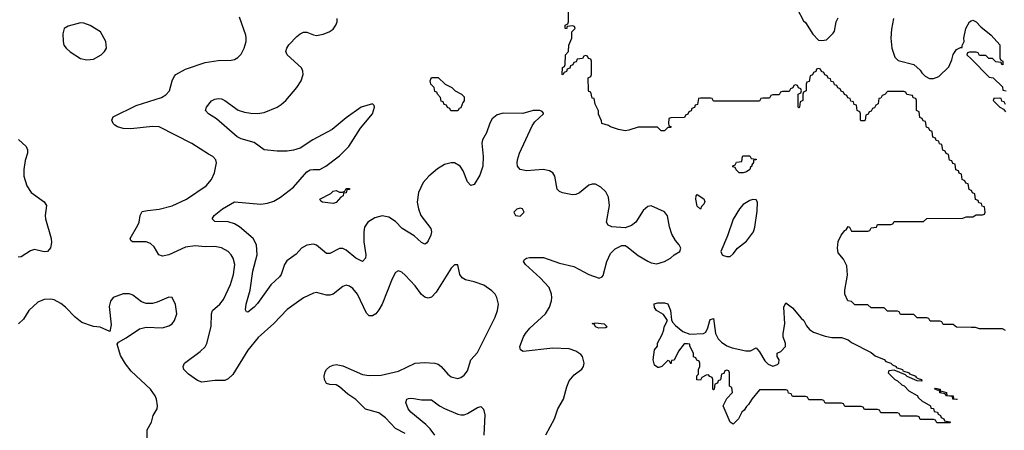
# Model space of a CAD drawing. Header units: inches. Extents: x 1834610 to 2027685, y 642842 to 774116.
# Tile 408 of 632: x 2004200 to 2010202, y 666040 to 668543. Entities that reach past the tile are written whole.
import ezdxf

# ---------------------------------------------------------------- set-up
doc = ezdxf.new("R2010")
doc.units = ezdxf.units.IN
doc.header["$MEASUREMENT"] = 0
doc.layers.add('C0606', color=7, linetype='Continuous')
doc.layers.add('C0616', color=7, linetype='Continuous')

msp = doc.modelspace()

# ---------------------------------------------------------------- linework, layer by layer
at = {"layer": 'C0606', "color": 5}
for points, elevation in [([(2010000, 667502.7), (2009987.3, 667507.3), (2009982, 667542), (2009967.3, 667547.3), (2009962, 667562), (2009946, 667570), (2009942, 667602), (2009927.3, 667607.3), (2009922, 667622), (2009907.3, 667627.3), (2009902, 667662), (2009887.3, 667667.3), (2009882, 667682), (2009867.3, 667687.3), (2009862, 667722), (2009847.3, 667727.3), (2009842, 667742), (2009827.3, 667747.3), (2009822, 667782), (2009807.3, 667787.3), (2009802, 667802), (2009787.3, 667807.3), (2009782, 667822), (2009767.3, 667827.3), (2009762, 667862), (2009747.3, 667867.3), (2009742, 667882), (2009727.3, 667887.3), (2009722, 667922), (2009707.3, 667927.3), (2009702, 667942), (2009687.3, 667947.3), (2009682, 667982), (2009666, 667990), (2009666, 668050), (2009662, 668062), (2009647.3, 668067.3), (2009642, 668082), (2009607.3, 668087.3), (2009602, 668102), (2009590, 668106), (2009490, 668106), (2009472.7, 668087.3), (2009458, 668082), (2009450, 668066), (2009438, 668062), (2009434, 668030), (2009418, 668022), (2009410, 668006), (2009398, 668002), (2009390, 667986), (2009378, 667982), (2009372.7, 667967.3), (2009358, 667962), (2009354, 667930), (2009350, 667926), (2009330, 667926), (2009326, 667930), (2009326, 667970), (2009322, 667982), (2009306, 667990), (2009302, 668022), (2009287.3, 668027.3), (2009282, 668042), (2009267.3, 668047.3), (2009262, 668062), (2009247.3, 668067.3), (2009242, 668082), (2009227.3, 668087.3), (2009222, 668102), (2009207.3, 668107.3), (2009202, 668122), (2009187.3, 668127.3), (2009182, 668142), (2009167.3, 668147.3), (2009162, 668162), (2009147.3, 668167.3), (2009142, 668182), (2009127.3, 668187.3), (2009122, 668202), (2009107.3, 668207.3), (2009102, 668222), (2009087.3, 668227.3), (2009082, 668242), (2009070, 668246), (2009058, 668242), (2009052.7, 668227.3), (2009038, 668222), (2009032.7, 668207.3), (2009018, 668202), (2009012.7, 668167.3), (2008998, 668162), (2008994, 668150), (2008994, 668110), (2008978, 668102), (2008974, 668090), (2008974, 668050), (2008958, 668042), (2008954, 668010), (2008950, 668006), (2008946, 668010), (2008946, 668090), (2008962, 668098), (2008966, 668110), (2008962, 668122), (2008947.3, 668127.3), (2008942, 668142), (2008930, 668146), (2008918, 668142), (2008912.7, 668127.3), (2008898, 668122), (2008890, 668106), (2008850, 668106), (2008838, 668102), (2008830, 668086), (2008790, 668086), (2008778, 668082), (2008770, 668066), (2008730, 668066), (2008718, 668062), (2008710, 668046), (2008430, 668046), (2008422, 668062), (2008410, 668066), (2008350, 668066), (2008338, 668062), (2008332.7, 668027.3), (2008318, 668022), (2008312.7, 668007.3), (2008298, 668002), (2008292.7, 667987.3), (2008278, 667982), (2008272.7, 667967.3), (2008258, 667962), (2008252, 667948), (2008170, 667946), (2008158, 667942), (2008154, 667910), (2008158, 667898), (2008172, 667890), (2008170, 667886), (2008150, 667886), (2008130, 667866), (2008110, 667866), (2008087.3, 667887.3), (2008010, 667888.7), (2007970, 667888.7), (2007914, 667870), (2007890, 667866.6), (2007850, 667874), (2007802, 667890), (2007790, 667899), (2007748, 667910), (2007747.3, 667927.3), (2007728.4, 667968.4), (2007727.3, 667987.3), (2007708.4, 668028.4), (2007702, 668062), (2007690, 668066), (2007682, 668102), (2007670, 668106), (2007668, 668112), (2007666, 668190), (2007682, 668198), (2007686, 668210), (2007686, 668290), (2007682, 668302), (2007667.3, 668307.3), (2007662, 668322), (2007650, 668326), (2007638, 668322), (2007630, 668306), (2007598, 668302), (2007592.7, 668287.3), (2007578, 668282), (2007572.7, 668267.3), (2007558, 668262), (2007552.7, 668247.3), (2007538, 668242), (2007532.7, 668227.3), (2007518, 668222), (2007510, 668208), (2007506, 668210), (2007508.4, 668251.6), (2007522, 668258), (2007526, 668270), (2007528, 668330), (2007546, 668350), (2007547.3, 668387.3), (2007566, 668430), (2007566, 668470), (2007586, 668490), (2007582, 668502), (2007570, 668506), (2007538, 668502), (2007532.7, 668487.3), (2007526, 668490), (2007526, 668510), (2007542, 668518), (2007546, 668530), (2007546, 668610)], 220), ([(2008939.1, 668610), (2008977.1, 668537.1), (2008990, 668526), (2009035.2, 668455.2), (2009070, 668418), (2009090, 668416), (2009119, 668421), (2009159.3, 668460.7), (2009166.3, 668473.7), (2009177.2, 668530), (2009190, 668554.8)], 220), ([(2006550, 666020.4), (2006490, 666052), (2006430, 666116.4), (2006390, 666146.6), (2006308.5, 666168.5), (2006250, 666227.7), (2006200.3, 666260.3), (2006150, 666305.1), (2006130, 666317.4), (2006090, 666319.6), (2006070, 666326), (2006058.4, 666350), (2006055.6, 666370), (2006062.6, 666397.4), (2006069.7, 666410.3), (2006091.1, 666428.9), (2006110, 666437.6), (2006130, 666440.3), (2006170, 666433.1), (2006290, 666379.3), (2006330, 666374), (2006404, 666376), (2006510, 666399.6), (2006610, 666449), (2006667.2, 666452.8), (2006730, 666449), (2006750, 666443.6), (2006769.3, 666429.3), (2006810, 666383.1), (2006830, 666367), (2006870, 666356.5), (2006890, 666362), (2006910, 666376.4), (2006930, 666402), (2006949.8, 666470.2), (2006990, 666514), (2007098.7, 666730), (2007113.3, 666770), (2007118.4, 666810), (2007109.4, 666850), (2007098, 666870), (2007078, 666890), (2007030, 666924.5), (2006970, 666945.6), (2006917.6, 666957.6), (2006897.2, 666970), (2006883.7, 666990), (2006870, 667048), (2006850, 667048.7), (2006830, 667029.2), (2006738.5, 666881.5), (2006710, 666852.4), (2006690, 666845.3), (2006670, 666851.1), (2006650, 666868.2), (2006610, 666920.5), (2006550, 666985.1), (2006530, 667003.7), (2006510, 667013.2), (2006490, 667001.2), (2006470, 666963.7), (2006409.2, 666810), (2006390, 666774.7), (2006370, 666749.7), (2006350, 666737.7), (2006330, 666738.9), (2006314.8, 666754.8), (2006259.3, 666870), (2006230, 666905.1), (2006210, 666918.9), (2006190, 666924.7), (2006170, 666917.4), (2006110.4, 666870), (2006090, 666863.8), (2006070, 666864.4), (2006010, 666879.3), (2005990, 666876.5), (2005930, 666847.9), (2005830, 666776.8), (2005750, 666690.8), (2005654.1, 666605.9), (2005591.3, 666528.7), (2005499.1, 666380.9), (2005470, 666354), (2005450, 666344.5), (2005390, 666343.5), (2005310, 666333.3), (2005283.5, 666343.5), (2005230, 666382.4), (2005200.7, 666410), (2005196.2, 666430), (2005205.6, 666450), (2005300.4, 666519.6), (2005330.5, 666549.5), (2005341.4, 666570), (2005367.6, 666672.4), (2005369.8, 666750), (2005375.3, 666770), (2005419.8, 666810), (2005441.6, 666838.4), (2005484.2, 666930), (2005504, 666990), (2005510.6, 667050), (2005500.9, 667090), (2005489.8, 667109.8), (2005470, 667129.7), (2005430, 667153.3), (2005390, 667160.4), (2005330, 667158.9), (2005270, 667164.1), (2005210, 667156.8), (2005110, 667109.7), (2005070, 667101.1), (2005048.9, 667108.9), (2005019.4, 667159.4), (2004998.2, 667178.2), (2004970, 667188.6), (2004888.1, 667188.2), (2004877.5, 667197.5), (2004874, 667210), (2004920.8, 667290), (2004928.7, 667310), (2004934, 667350), (2004946.7, 667373.3), (2004978.9, 667381.1), (2005050, 667388.4), (2005130, 667409.2), (2005217.6, 667450), (2005336.9, 667530), (2005369.6, 667570), (2005388, 667610), (2005400.5, 667670), (2005396.2, 667690), (2005378, 667710), (2005350, 667723.5), (2005250, 667788.2), (2005050.4, 667890.4), (2005010, 667892.7), (2004877.5, 667877.5), (2004830, 667879.7), (2004797.2, 667890), (2004780.7, 667900.7), (2004769.6, 667910), (2004760.9, 667930), (2004769.7, 667950.3), (2004910, 668020.9), (2005063.7, 668070), (2005090, 668084.6), (2005112.6, 668110), (2005128.7, 668171.3), (2005142, 668198), (2005152.3, 668210), (2005210, 668242.6), (2005330, 668281.5), (2005410, 668294), (2005490, 668297), (2005510, 668301.3), (2005530, 668312.7), (2005550, 668333.4), (2005568.1, 668370), (2005580.5, 668410), (2005581.3, 668430), (2005578.9, 668450), (2005539.6, 668559.6)], 260), ([(2007407.7, 666012.3), (2007459.7, 666110), (2007480.3, 666170), (2007515.3, 666230), (2007534.9, 666305.1), (2007550, 666342.4), (2007580.9, 666379.1), (2007626.2, 666413.8), (2007637, 666430), (2007640.7, 666450), (2007631.4, 666490), (2007621.3, 666501.3), (2007590, 666522), (2007550, 666536.1), (2007450, 666541.2), (2007270, 666520.5), (2007252.3, 666530), (2007249.7, 666550), (2007270.9, 666610), (2007282.4, 666630), (2007310, 666662), (2007406, 666750), (2007430, 666790.6), (2007442.8, 666830), (2007444.5, 666850), (2007442.8, 666870), (2007428.5, 666910), (2007373.5, 666970), (2007283.1, 667050), (2007271.6, 667070), (2007277.6, 667082.4), (2007289, 667090), (2007307.2, 667092.8), (2007392.9, 667092.9), (2007490, 667058.4), (2007578.3, 667038.3), (2007670, 666990.3), (2007731.8, 666968.2), (2007750, 666974.8), (2007756.3, 666983.7), (2007778.5, 667070), (2007802.2, 667117.8), (2007830, 667145.7), (2007870, 667166.4), (2007890, 667166.4), (2007900.6, 667160.6), (2007970, 667105.3), (2008030, 667070.3), (2008050, 667061.1), (2008084.4, 667055.6), (2008130, 667068.7), (2008166.6, 667090), (2008190, 667110.6), (2008224, 667130), (2008229.2, 667150), (2008220.9, 667170), (2008197.5, 667197.5), (2008175.7, 667235.7), (2008161.3, 667281.3), (2008148.6, 667348.5), (2008130, 667371.6), (2008050, 667407.8), (2008030, 667404.2), (2008000, 667380), (2007955.3, 667310), (2007930, 667288.4), (2007890, 667274.5), (2007810, 667280.4), (2007787.6, 667290), (2007777.7, 667310), (2007795, 667410), (2007790, 667461.2), (2007773.8, 667493.8), (2007743.3, 667523.3), (2007710, 667540.5), (2007690, 667541.1), (2007670, 667534), (2007612.5, 667487.5), (2007590, 667477.7), (2007570, 667476.5), (2007508.5, 667488.5), (2007490, 667496), (2007476.8, 667510), (2007462.7, 667590), (2007449.1, 667609.1), (2007430, 667621.4), (2007390, 667630.8), (2007290, 667622), (2007249.8, 667629.8), (2007234.7, 667650), (2007232.2, 667670), (2007234, 667690), (2007246.8, 667730), (2007323.7, 667896.3), (2007339.7, 667920.3), (2007394, 667970), (2007393.2, 667973.2), (2007384, 667984), (2007370, 667989), (2007330, 667989.4), (2007267.8, 667972.2), (2007147.1, 667972.9), (2007110, 667963), (2007080.7, 667939.3), (2007066.8, 667913.2), (2007046.5, 667853.5), (2007020.9, 667810), (2007016.1, 667790), (2007024.3, 667710), (2007022.3, 667650), (2007004.6, 667595.4), (2006970, 667538.4), (2006950, 667531.6), (2006930, 667555.6), (2006902.6, 667622.6), (2006884.7, 667650), (2006850, 667669.8), (2006830.6, 667670.6), (2006790, 667659.8), (2006746.5, 667633.5), (2006693.4, 667590), (2006659.2, 667550), (2006630.2, 667490), (2006623.5, 667430), (2006630.2, 667389.8), (2006645.2, 667350), (2006706, 667270), (2006710.2, 667250), (2006706, 667230), (2006690, 667194.5), (2006679, 667181), (2006670, 667174.7), (2006650, 667184.7), (2006605.3, 667225.3), (2006530.8, 667270), (2006490, 667313.3), (2006450, 667340.2), (2006410, 667346.9), (2006364.1, 667335.9), (2006321.7, 667310), (2006302.3, 667277.7), (2006297.4, 667250), (2006296.8, 667190), (2006309.2, 667110), (2006307.4, 667090), (2006290.6, 667070), (2006250, 667088.9), (2006190, 667137.4), (2006170, 667147.8), (2006150, 667148.7), (2006090, 667117.7), (2006070, 667117.4), (2006010, 667168.4), (2005990, 667174.2), (2005950, 667168.6), (2005918.7, 667150), (2005885.2, 667114.8), (2005827.5, 667072.5), (2005813.6, 667050), (2005793.4, 666990), (2005783.8, 666976.2), (2005730, 666926.6), (2005650, 666813.3), (2005630, 666791.3), (2005590, 666759.5), (2005582.4, 666762.4), (2005575.5, 666775.5), (2005579.8, 666810), (2005605.3, 666894.8), (2005620.4, 667010), (2005648.6, 667110), (2005643.9, 667170), (2005622.2, 667210), (2005539.9, 667280.1), (2005510, 667298.8), (2005470, 667311.5), (2005390, 667314), (2005374, 667330), (2005385.4, 667350), (2005435.8, 667390), (2005510, 667432.8), (2005670, 667419.3), (2005710, 667425), (2005750, 667437.3), (2005790, 667460.8), (2005870, 667522.2), (2005950, 667616.9), (2005970, 667627.5), (2005989, 667631), (2006030, 667631.1), (2006067.1, 667650), (2006150, 667713), (2006207, 667770), (2006277.5, 667882.5), (2006350, 667968.8), (2006363, 668010), (2006360.9, 668020.9), (2006350, 668031.2), (2006282, 668010), (2006190, 667945.5), (2006105.4, 667874.6), (2005986.5, 667810), (2005910, 667760.3), (2005870, 667747), (2005830, 667742), (2005770, 667741.1), (2005690, 667749.8), (2005630, 667795.4), (2005550, 667816.6), (2005526.3, 667830), (2005399.7, 667939.7), (2005351.8, 667970), (2005332, 667990), (2005338.4, 668010), (2005370, 668048), (2005390, 668059.3), (2005410, 668062.4), (2005430, 668060.3), (2005450, 668051.7), (2005531.8, 667991.8), (2005570, 667978.7), (2005610, 667974.2), (2005650, 667971.7), (2005690, 667977.3), (2005770, 668011), (2005793.8, 668026.2), (2005821.4, 668050), (2005890, 668130.3), (2005915.5, 668170), (2005927.7, 668210), (2005926.2, 668230), (2005916.9, 668250), (2005829.7, 668330), (2005822.6, 668350), (2005828.4, 668370), (2005841, 668390), (2005890, 668441.1), (2005910, 668457.6), (2005930, 668466.7), (2005950, 668466.7), (2005990, 668450.3), (2006010, 668447.8), (2006050, 668454.6), (2006086, 668470), (2006110, 668486), (2006127.3, 668510), (2006135.6, 668530), (2006135.6, 668550)], 240), ([(2009526.8, 668550), (2009513.8, 668486.2), (2009510.3, 668430), (2009515.5, 668370), (2009534, 668314), (2009554, 668294), (2009651, 668270), (2009690, 668234.8), (2009698.8, 668218.8), (2009718.8, 668198.8), (2009745.4, 668185.4), (2009770, 668184.7), (2009803.7, 668196.3), (2009864.7, 668255.3), (2009882, 668298), (2009890, 668332), (2009910, 668362), (2009934, 668374), (2009946, 668374), (2009946, 668386), (2009958, 668410), (2009955.3, 668430), (2009967.6, 668490), (2009990, 668530.7), (2010000, 668535.8)], 220), ([(2010000, 668346), (2009990, 668346), (2009978, 668342), (2009974, 668330), (2010000, 668304)], 220), ([(2004192.3, 667812.3), (2004239.3, 667770), (2004248.6, 667750), (2004248.6, 667730), (2004234, 667686), (2004224.4, 667630), (2004225.8, 667590), (2004242.8, 667530), (2004269.4, 667489.4), (2004350, 667432.4), (2004362.4, 667410), (2004355.8, 667350), (2004357.6, 667330), (2004391.5, 667210), (2004394, 667186), (2004387.2, 667152.8), (2004370, 667129.4), (2004350, 667127.3), (2004290, 667141.6), (2004265.4, 667134.6), (2004210, 667097.6), (2004190, 667096.2)], 260), ([(2010000, 666667.5), (2009910, 666668), (2009890, 666686), (2009830, 666686), (2009822, 666702), (2009810, 666706), (2009750, 666706), (2009742, 666722), (2009730, 666726), (2009670, 666726), (2009650, 666746), (2009570, 666746), (2009562, 666762), (2009550, 666766), (2009490, 666766), (2009470, 666786), (2009390, 666786), (2009370, 666806), (2009290, 666806), (2009270, 666826), (2009248.4, 666828.4), (2009229.5, 666870), (2009230, 666894), (2009246.8, 666986.8), (2009242.7, 667042.7), (2009222.7, 667082.7), (2009190, 667122), (2009186, 667150), (2009190, 667191), (2009208, 667230), (2009230, 667258), (2009238, 667262), (2009250, 667282), (2009258, 667278), (2009270, 667254), (2009370, 667254), (2009382, 667258), (2009390, 667274), (2009422, 667278), (2009430, 667294), (2009510, 667294), (2009522, 667298), (2009530, 667314), (2009710, 667314), (2009730, 667332), (2009950, 667334), (2009970, 667342), (2010000, 667342)], 220), ([(2004975.3, 665935.3), (2004976.2, 666043.8), (2005004, 666090), (2005014, 666130), (2005038.4, 666170), (2005040.5, 666190), (2005033.6, 666230), (2005026, 666250), (2004997.6, 666290), (2004879.7, 666399.7), (2004844.4, 666444.4), (2004815.2, 666495.2), (2004794.6, 666565.4), (2004802.7, 666577.3), (2004850, 666603.1), (2004930, 666658.7), (2004970, 666668.5), (2005070, 666663.8), (2005110, 666676.3), (2005129.2, 666690), (2005143.7, 666710), (2005157, 666750), (2005150, 666808), (2005130, 666849), (2005110, 666852), (2005038.6, 666821.4), (2005010, 666813), (2004990, 666812.6), (2004970, 666814), (2004943.5, 666823.5), (2004890, 666863.6), (2004870, 666871.6), (2004830, 666871.5), (2004770.6, 666850), (2004753.1, 666826.9), (2004745.9, 666794.1), (2004757.2, 666682.8), (2004750, 666642), (2004690, 666669.3), (2004650, 666672.7), (2004578.3, 666698.3), (2004538.7, 666730), (2004478.7, 666790), (2004450, 666812.2), (2004410, 666834.5), (2004390, 666839.7), (2004350, 666838.3), (2004310, 666822), (2004254.9, 666770), (2004222.2, 666717.8), (2004192.7, 666690)], 280), ([(2006731.3, 666010), (2006701.7, 666050), (2006676.2, 666076.2), (2006584.8, 666150), (2006567.7, 666170), (2006553, 666210), (2006560.9, 666230), (2006570, 666234.6), (2006590, 666236.5), (2006650, 666226.5), (2006710, 666226.7), (2006758.3, 666190), (2006790, 666172.6), (2006870, 666137.8), (2006890, 666133.4), (2006910, 666134.9), (2006930, 666142.8), (2006990, 666179.6), (2007010, 666184.9), (2007028, 666168), (2007035, 666135), (2007029.4, 666010)], 240)]:
    msp.add_lwpolyline(points, dxfattribs=dict(at, elevation=elevation))
for points, elevation in [([(2004570, 668524.5), (2004495.3, 668504.7), (2004472, 668490), (2004462.8, 668457.2), (2004464.9, 668410), (2004468.4, 668388.4), (2004482.8, 668370), (2004506.9, 668346.9), (2004570, 668307.7), (2004610, 668298), (2004650, 668302), (2004697.2, 668330), (2004717.2, 668350), (2004729.2, 668370), (2004726, 668410), (2004692.3, 668470), (2004630, 668507.3), (2004590, 668522)], 280), ([(2006827.3, 667987.3), (2006822, 668002), (2006807.3, 668007.3), (2006802, 668022), (2006787.3, 668027.3), (2006782, 668042), (2006770, 668046), (2006766, 668070), (2006746, 668090), (2006742, 668102), (2006730, 668106), (2006726, 668130), (2006706, 668150), (2006702, 668170), (2006710, 668192), (2006751.6, 668191.6), (2006794, 668150), (2006834, 668130), (2006854, 668110), (2006894, 668090), (2006910, 668074), (2006910, 668048), (2006901, 668039), (2006890, 668006), (2006878, 668002), (2006870, 667988)], 220), ([(2008610, 667609.2), (2008586, 667610), (2008567.3, 667627.3), (2008562, 667642), (2008547.3, 667647.3), (2008547.3, 667652.7), (2008562, 667658), (2008570, 667674), (2008602, 667678), (2008606, 667710), (2008610, 667714), (2008650, 667714), (2008658, 667698), (2008690, 667694), (2008690, 667688.7), (2008672.7, 667687.3), (2008672.7, 667672.7), (2008662, 667658), (2008662, 667650), (2008654.8, 667645.2), (2008650.7, 667630), (2008630, 667615.3)], 220), ([(2006110, 667422.7), (2006046, 667430), (2006036.4, 667436.4), (2006029.2, 667450), (2006096, 667484), (2006110, 667498), (2006130, 667502), (2006150, 667492), (2006167.3, 667492.7), (2006182, 667498), (2006190, 667514), (2006210, 667514), (2006210, 667508), (2006194, 667506), (2006190, 667488), (2006174, 667486), (2006172, 667470), (2006158, 667462), (2006130, 667429.3)], 220), ([(2008350, 667388), (2008330, 667406), (2008321.2, 667450), (2008324, 667470), (2008330, 667478), (2008370, 667452), (2008376, 667436), (2008370, 667418), (2008356, 667404)], 220), ([(2008670, 667447.6), (2008650, 667442), (2008610, 667415.8), (2008587.6, 667390), (2008550, 667326.6), (2008514.3, 667225.7), (2008474, 667130), (2008482.8, 667110), (2008490, 667104.9), (2008510, 667099.1), (2008530, 667100.7), (2008550, 667116), (2008576, 667150), (2008630, 667192.4), (2008673.1, 667250), (2008681.4, 667278.6), (2008695.8, 667375.8), (2008696.9, 667430), (2008690, 667446)], 240), ([(2007250, 667394), (2007230, 667388), (2007212, 667370), (2007222, 667350), (2007250, 667346), (2007275.3, 667370), (2007266, 667390)], 260), ([(2009699.6, 666340.4), (2009670, 666342), (2009609, 666369), (2009599, 666379), (2009530, 666406), (2009498, 666402), (2009494, 666390), (2009534, 666350), (2009550, 666342), (2009576.9, 666316.9), (2009590.9, 666310.9), (2009621, 666281), (2009670, 666251.3), (2009678, 666238), (2009699.6, 666219.6), (2009752, 666190), (2009754, 666174), (2009770, 666172), (2009774, 666154), (2009794, 666150), (2009798, 666138), (2009814, 666130), (2009818, 666118), (2009834, 666110), (2009838, 666098), (2009870, 666092), (2009874, 666090), (2009870, 666086), (2009790, 666086), (2009782, 666102), (2009770, 666106), (2009690, 666106), (2009682, 666122), (2009670, 666126), (2009570, 666126), (2009562, 666142), (2009550, 666146), (2009450, 666146), (2009442, 666162), (2009430, 666166), (2009350, 666166), (2009342, 666182), (2009330, 666186), (2009230, 666186), (2009222, 666202), (2009210, 666206), (2009110, 666206), (2009102, 666222), (2009090, 666226), (2009010, 666226), (2009002, 666242), (2008990, 666246), (2008910, 666246), (2008902, 666262), (2008887.3, 666267.3), (2008882, 666282), (2008870, 666286), (2008710, 666286), (2008662, 666230), (2008643.6, 666196.4), (2008630, 666186), (2008616.9, 666163.1), (2008602, 666150), (2008582, 666110), (2008550, 666078), (2008530, 666088.7), (2008489, 666190), (2008510, 666234), (2008546, 666270), (2008542, 666302), (2008526, 666310), (2008526, 666390), (2008522, 666402), (2008510, 666406), (2008498, 666402), (2008492.7, 666387.3), (2008478, 666382), (2008472.7, 666347.3), (2008458, 666342), (2008452.7, 666327.3), (2008438, 666322), (2008434, 666290), (2008430, 666286), (2008426, 666290), (2008426, 666350), (2008422, 666362), (2008407.3, 666367.3), (2008398, 666378), (2008383.6, 666376.4), (2008358, 666362), (2008350, 666346), (2008327.3, 666347.3), (2008328.4, 666371.6), (2008338, 666382), (2008338, 666410), (2008346, 666430), (2008346, 666450), (2008342, 666462), (2008327.3, 666467.3), (2008322, 666482), (2008308.4, 666488.4), (2008308, 666510), (2008286, 666554), (2008286, 666566), (2008270, 666568), (2008250, 666568), (2008216.9, 666523.1), (2008190, 666468), (2008174, 666466), (2008170, 666446), (2008162, 666462), (2008150, 666466), (2008114, 666430), (2008096.9, 666423.1), (2008090, 666422), (2008070, 666438), (2008062, 666470), (2008068.8, 666531.1), (2008087.3, 666552.7), (2008088.4, 666571.6), (2008116.4, 666623.6), (2008127.3, 666652.7), (2008128, 666670), (2008148, 666710), (2008125.2, 666745.2), (2008082.7, 666770), (2008070, 666789), (2008068.1, 666811.9), (2008090, 666818), (2008130, 666816.4), (2008150, 666810.5), (2008167.3, 666770), (2008173, 666713), (2008178.8, 666698.8), (2008198, 666678), (2008243, 666643), (2008285.4, 666625.4), (2008368.8, 666631.1), (2008382, 666638), (2008394.6, 666665.4), (2008406, 666710), (2008410, 666716), (2008430, 666722), (2008440.7, 666630), (2008458.5, 666598.5), (2008478, 666578), (2008510, 666556), (2008543.6, 666543.6), (2008625.4, 666525.4), (2008654.6, 666525.4), (2008690, 666542), (2008710, 666518), (2008743, 666463), (2008762.8, 666442.8), (2008790, 666431.3), (2008819, 666441), (2008828, 666450), (2008828.7, 666470), (2008818, 666490), (2008818, 666510), (2008839.3, 666520.7), (2008868.7, 666550), (2008869, 666570), (2008854, 666610), (2008854, 666630), (2008864, 666690), (2008859, 666790), (2008870, 666818), (2008910, 666786.8), (2008963.1, 666723.1), (2008980.7, 666710), (2008996.7, 666676.7), (2009015.2, 666655.2), (2009039.1, 666639.1), (2009110, 666613), (2009150, 666606.8), (2009210, 666606), (2009250, 666591), (2009270, 666576), (2009390, 666514.8), (2009414.8, 666494.8), (2009470, 666470.8), (2009479.6, 666459.6), (2009511.3, 666450), (2009519.6, 666439.6), (2009542, 666430), (2009543.6, 666423.6), (2009582, 666410), (2009583.6, 666403.6), (2009622, 666390), (2009623.6, 666383.6), (2009662, 666370), (2009663.6, 666363.6), (2009676, 666356), (2009698, 666350)], 220), ([(2007730, 666662.7), (2007709.3, 666670), (2007704.7, 666684.7), (2007689.4, 666690.6), (2007710, 666694.8), (2007762, 666690), (2007782, 666670), (2007770, 666665.2)], 220), ([(2009814, 666274), (2009822, 666278), (2009850, 666270.5), (2009852, 666252), (2009890, 666250.4), (2009892, 666232), (2009914, 666230), (2009910, 666228), (2009888, 666230), (2009886, 666246), (2009850, 666249.2), (2009842, 666262), (2009809.5, 666269.5), (2009806, 666286), (2009798, 666282), (2009778, 666290), (2009783.1, 666296.9), (2009811.3, 666290)], 220)]:
    msp.add_lwpolyline(points, close=True, dxfattribs=dict(at, elevation=elevation))
at = {"layer": 'C0616', "color": 5, "elevation": 220}
for points in [[(2010000, 668535.8), (2010010, 668541), (2010030, 668531.3), (2010059.8, 668499.8), (2010122, 668450), (2010174, 668390), (2010174, 668310), (2010178, 668298), (2010194, 668290), (2010192.7, 668267.3), (2010186, 668270), (2010182, 668282), (2010150, 668286), (2010130, 668306), (2010107.3, 668307.3), (2010090, 668326), (2010050, 668326), (2010042, 668342), (2010030, 668346), (2010000, 668346)], [(2010000, 668304), (2010110, 668194), (2010134, 668190), (2010190, 668134), (2010194, 668114), (2010214, 668110)], [(2010210, 668026), (2010202, 668042), (2010187.3, 668047.3), (2010182, 668062), (2010170, 668066), (2010138, 668062), (2010134, 668050), (2010174, 668010), (2010198, 667998), (2010210, 667982)], [(2010000, 667342), (2010010, 667342), (2010030, 667354), (2010070, 667354), (2010082, 667358), (2010086, 667370), (2010082, 667402), (2010067.3, 667407.3), (2010062, 667422), (2010047.3, 667427.3), (2010042, 667442), (2010027.3, 667447.3), (2010022, 667482), (2010007.3, 667487.3), (2010002, 667502), (2010000, 667502.7)], [(2010210, 666648), (2010190, 666658), (2010050, 666658), (2010027.3, 666667.3), (2010000, 666667.5)]]:
    msp.add_lwpolyline(points, dxfattribs=at)

doc.saveas('drawing.dxf')
